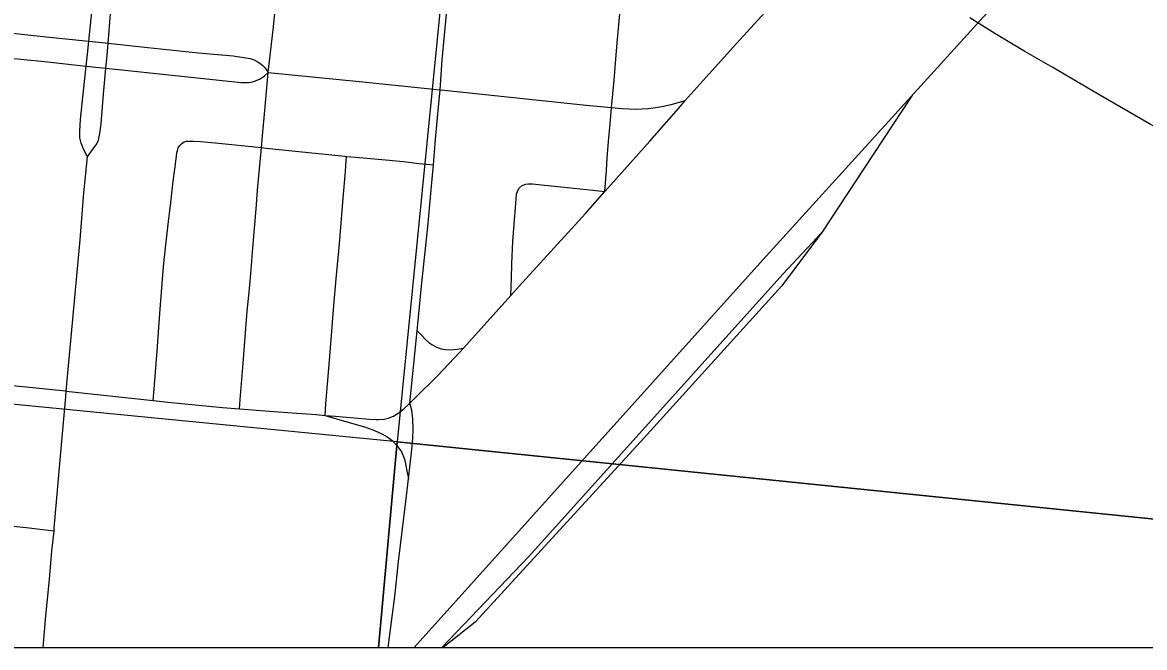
# Model space of a CAD drawing. Extents: x 0 to 1134, y 0 to 440.
# Drawn here: x 835.919 to 836.438, y 355.718 to 356.007 of the extents above; entities that cross this region are included whole.
import ezdxf

# ---------------------------------------------------------------- set-up
doc = ezdxf.new("R2010")
doc.units = 0
for name, color, linetype in [('GM_X_City_Street', 7, 'Continuous'), ('GM_X_County_Road', 7, 'Continuous'), ('GM_X_Major_River', 7, 'Continuous'), ('GM_X_Rail_Line', 7, 'Continuous'), ('GM_X_Section', 7, 'Continuous'), ('GM_X_State_Route', 7, 'Continuous'), ('GM_X_Unincorporated', 7, 'Continuous'), ('SH_Cut_Line', 7, 'Continuous')]:
    doc.layers.add(name, color=color, linetype=linetype)

msp = doc.modelspace()

# ---------------------------------------------------------------- linework, layer by layer
at = {"layer": 'GM_X_City_Street'}
for points in [[(836.03273, 355.98345), (836.03508, 356.00315), (836.03672, 356.01974), (836.03679, 356.02046), (836.03928, 356.04644), (836.04049, 356.0594), (836.04099, 356.06684), (836.04167, 356.07487), (836.04223, 356.08106), (836.04335, 356.0953), (836.04405, 356.10274), (836.04496, 356.11226)], [(836.19128, 355.96729), (836.19253, 355.97996), (836.19333, 355.98961), (836.19395, 355.99724), (836.19576, 356.01735)], [(836.01956, 355.82831), (836.01989, 355.83257), (836.02102, 355.84735), (836.02224, 355.86335), (836.02293, 355.87127), (836.02328, 355.87483), (836.0238, 355.88058), (836.02424, 355.88553), (836.02476, 355.89075), (836.02511, 355.89449), (836.02546, 355.89875), (836.02606, 355.90614), (836.02693, 355.91684), (836.02736, 355.92258), (836.02789, 355.92919), (836.02858, 355.93736), (836.02965, 355.94881), (836.0301, 355.9542), (836.03121, 355.96595), (836.03273, 355.98345)], [(836.18831, 355.92853), (836.18895, 355.93832), (836.18939, 355.94418), (836.19001, 355.95166), (836.19067, 355.95978), (836.19128, 355.96729)], [(835.97974, 355.83211), (835.98014, 355.83726), (835.98151, 355.85497), (835.98285, 355.87419), (835.9844, 355.89388), (835.98545, 355.90388), (835.98692, 355.91614), (835.98721, 355.91853), (835.98763, 355.92208), (835.98893, 355.93327), (835.98962, 355.93893), (835.99023, 355.94363), (835.99067, 355.94641), (835.99093, 355.94754), (835.99128, 355.94867), (835.99188, 355.94972), (835.99284, 355.95067), (835.99397, 355.95145), (835.99502, 355.9518)], [(835.99502, 355.9518), (835.99823, 355.9518), (836.00158, 355.95158), (836.00836, 355.95097), (836.02965, 355.94881), (836.03178, 355.94859), (836.04535, 355.94717), (836.06813, 355.94481), (836.0689, 355.94475), (836.07304, 355.94443), (836.08351, 355.94344), (836.09523, 355.94235), (836.10258, 355.94154), (836.10906, 355.94084)], [(836.05905, 355.82525), (836.05946, 355.83057), (836.06087, 355.84864), (836.06219, 355.86413), (836.06315, 355.8759), (836.06415, 355.88829), (836.06567, 355.90437), (836.06736, 355.92543), (836.06842, 355.93788), (836.06877, 355.94284), (836.0689, 355.94475)], [(836.14488, 355.88052), (836.14516, 355.88857), (836.14538, 355.89517), (836.14584, 355.90568), (836.14708, 355.923), (836.14753, 355.92731), (836.14808, 355.92907), (836.14874, 355.9301), (836.15009, 355.93129), (836.1518, 355.93197), (836.15302, 355.93213), (836.15489, 355.93215), (836.16047, 355.93152), (836.17096, 355.93043), (836.18266, 355.92915), (836.18831, 355.92853)], [(836.10162, 355.8643), (836.10383, 355.86196), (836.10542, 355.86028), (836.10691, 355.85888), (836.10843, 355.85788), (836.11047, 355.85676), (836.11263, 355.85602), (836.11486, 355.85561), (836.11721, 355.85553), (836.11999, 355.85579), (836.12302, 355.85626)], [(835.91516, 355.77408), (835.92242, 355.77328), (835.92612, 355.77284), (835.93387, 355.77191)]]:
    msp.add_lwpolyline(points, dxfattribs=at)
at = {"layer": 'GM_X_County_Road'}
for p, q in [((835.95843, 355.99133), (835.95887, 355.99699)), ((835.95786, 355.98549), (835.95843, 355.99133)), ((835.94879, 355.98644), (835.9532, 355.98599)), ((835.9532, 355.98599), (835.95786, 355.98549)), ((836.12302, 355.85626), (836.14488, 355.88052)), ((835.93956, 355.83646), (835.97974, 355.83211))]:
    msp.add_line(p, q, dxfattribs=at)
for points in [[(836.11215, 355.97549), (836.11315, 355.98933), (836.11524, 356.01219), (836.11928, 356.05539), (836.12108, 356.07516), (836.12238, 356.08663)], [(835.94935, 355.99202), (835.94998, 355.99793), (835.95146, 356.01272), (835.95221, 356.02128), (835.95286, 356.02737), (835.95325, 356.03061), (835.95353, 356.03207), (835.95397, 356.03363), (835.95442, 356.03493), (835.95521, 356.03719), (835.95677, 356.04067), (835.95883, 356.04503)], [(835.95887, 355.99699), (835.95998, 356.01053), (835.96118, 356.02841), (835.96128, 356.0319), (835.96115, 356.03462), (835.96076, 356.03696), (835.96037, 356.03916), (835.95883, 356.04503)], [(836.22543, 355.97052), (836.23779, 355.98443), (836.24909, 355.99682), (836.26544, 356.01471), (836.2722, 356.02196), (836.27575, 356.02547), (836.27888, 356.02839), (836.2828, 356.0319), (836.28679, 356.03533), (836.2891, 356.03703), (836.29165, 356.03894), (836.29332, 356.04009)], [(835.88034, 356.00015), (835.88116, 356.00128), (835.88187, 356.00204), (835.88289, 356.00292), (835.88373, 356.00352), (835.88466, 356.00402), (835.88596, 356.00445), (835.88815, 356.00453), (835.90325, 356.00289), (835.93019, 356.00003), (835.94998, 355.99793), (835.95454, 355.99744)], [(835.88034, 356.00015), (835.88077, 355.99824), (835.88154, 355.99662), (835.8822, 355.99552), (835.88296, 355.99474), (835.88368, 355.99427), (835.88464, 355.99379), (835.88647, 355.99313), (835.88854, 355.99283), (835.89095, 355.9926), (835.89716, 355.99201), (835.9107, 355.99048), (835.92941, 355.98851), (835.94879, 355.98644)], [(835.95454, 355.99744), (835.95887, 355.99699), (835.97716, 355.99505), (836.00054, 355.99265), (836.01657, 355.99122), (836.02154, 355.99046), (836.02448, 355.98993), (836.02634, 355.98931), (836.02776, 355.9886), (836.02936, 355.98753), (836.03042, 355.98664), (836.03122, 355.98576), (836.03273, 355.98345)], [(835.94932, 355.94464), (835.94767, 355.94783), (835.94638, 355.95081), (835.94587, 355.95341), (835.94574, 355.95638), (835.94612, 355.96183), (835.94755, 355.97504), (835.94879, 355.98644), (835.94935, 355.99202)], [(835.94932, 355.94464), (835.95156, 355.94758), (835.95363, 355.95055), (835.95441, 355.95224), (835.95506, 355.95534), (835.95558, 355.95988), (835.95675, 355.97348), (835.95786, 355.98549)], [(835.95786, 355.98549), (835.99274, 355.98185), (836.02032, 355.97893), (836.02181, 355.97883), (836.02376, 355.97892), (836.02554, 355.97919), (836.02687, 355.97963), (836.02909, 355.98061), (836.03113, 355.98203), (836.03273, 355.98345)], [(836.03273, 355.98345), (836.07644, 355.97922), (836.11215, 355.97549)], [(836.10906, 355.94084), (836.11007, 355.95254), (836.11159, 355.96924), (836.11215, 355.97549)], [(836.11215, 355.97549), (836.11413, 355.97528), (836.17959, 355.96839), (836.19128, 355.96729)], [(836.18831, 355.92853), (836.20903, 355.95181), (836.22335, 355.96818), (836.22543, 355.97052)], [(836.19128, 355.96729), (836.19623, 355.96682), (836.20238, 355.9666), (836.20537, 355.96669), (836.20848, 355.96691), (836.21166, 355.96729), (836.21455, 355.96783), (836.21886, 355.96877), (836.22272, 355.9698), (836.22543, 355.97052)], [(835.93956, 355.83646), (835.94591, 355.90619), (835.94772, 355.92791), (835.94932, 355.94464)], [(836.10162, 355.8643), (836.10178, 355.86587), (836.10264, 355.87539), (836.10359, 355.88491), (836.1049, 355.89795), (836.10645, 355.91232), (836.10806, 355.92927), (836.10906, 355.94084)], [(836.14488, 355.88052), (836.14877, 355.88483), (836.17927, 355.91837), (836.18831, 355.92853)], [(836.09818, 355.83087), (836.09988, 355.84741), (836.10162, 355.8643)], [(836.09818, 355.83087), (836.10042, 355.83298), (836.11104, 355.84349), (836.1213, 355.85435), (836.12302, 355.85626)], [(835.93387, 355.77191), (835.934, 355.77314), (835.93732, 355.81157), (835.93931, 355.83372), (835.93956, 355.83646)], [(835.97974, 355.83211), (835.98637, 355.83139), (836.01175, 355.82892), (836.01956, 355.82831)], [(836.08256, 355.82331), (836.08372, 355.82326), (836.08625, 355.82343), (836.08825, 355.82387), (836.0906, 355.82491), (836.09283, 355.82632), (836.09539, 355.82826), (836.09818, 355.83087)], [(836.09759, 355.79587), (836.09919, 355.80945), (836.09963, 355.81452), (836.09972, 355.81882), (836.09954, 355.82358), (836.09907, 355.82769), (836.09818, 355.83087)], [(836.01956, 355.82831), (836.03345, 355.82722), (836.04381, 355.82648), (836.05493, 355.82561), (836.05905, 355.82525)], [(836.05905, 355.82525), (836.06393, 355.82483), (836.06703, 355.82456), (836.07441, 355.82387), (836.07955, 355.82343), (836.08256, 355.82331)], [(836.05905, 355.82525), (836.06903, 355.8223), (836.0772, 355.81987), (836.08181, 355.8183), (836.08364, 355.81752), (836.08564, 355.81656), (836.08772, 355.81534), (836.0893, 355.81423), (836.09025, 355.81343), (836.09225, 355.81126), (836.09434, 355.80839), (836.0958, 355.805), (836.09636, 355.80202), (836.09683, 355.79968), (836.09759, 355.79587)], [(836.0882, 355.71807), (836.08993, 355.7312), (836.09125, 355.74169), (836.09303, 355.75773), (836.09636, 355.78542), (836.09759, 355.79587)], [(835.9288, 355.71807), (835.92992, 355.73103), (835.93179, 355.74958), (835.93293, 355.76258), (835.93387, 355.77191)]]:
    msp.add_lwpolyline(points, dxfattribs=at)
at = {"layer": 'GM_X_Major_River'}
for points in [[(837.02259, 355.71807), (837.11173, 355.71807), (837.21666, 356.7033), (836.191, 356.80611), (836.09234, 355.81302)], [(835.06909, 355.71807), (836.08367, 355.71807), (836.09234, 355.81302), (835.08863, 355.91109)], [(836.08367, 355.71807), (837.02259, 355.71807), (836.09234, 355.81302)]]:
    msp.add_lwpolyline(points, close=True, dxfattribs=at)
at = {"layer": 'GM_X_Rail_Line'}
for points in [[(836.10022, 355.71807), (836.26134, 355.8972), (836.37381, 356.02111), (836.4483, 356.10388), (836.56491, 356.23217), (836.7044, 356.38651), (837.08226, 356.80389), (837.24511, 356.9828), (837.79404, 357.58913), (837.872, 357.67552)], [(836.3303, 355.97318), (836.31211, 355.94558), (836.28849, 355.9097)], [(836.28849, 355.9097), (836.27046, 355.89035), (836.15319, 355.76006), (836.11303, 355.71807)], [(836.28849, 355.9097), (836.26986, 355.88482), (836.20647, 355.81484), (836.1284, 355.72975), (836.11362, 355.71807)]]:
    msp.add_lwpolyline(points, dxfattribs=at)
at = {"layer": 'GM_X_Section'}
msp.add_lwpolyline([(836.191, 356.80611), (836.09234, 355.81302), (835.08863, 355.91109), (835.18938, 356.91551)], close=True, dxfattribs=at)
at = {"layer": 'GM_X_State_Route'}
for points in [[(836.4004, 355.98268), (836.39517, 355.98574), (836.3823, 355.99325), (836.36838, 356.00148), (836.36098, 356.00607), (836.3568, 356.00868)], [(836.51527, 355.91685), (836.49865, 355.92629), (836.47157, 355.94155), (836.44898, 355.95458), (836.4398, 355.95987), (836.41608, 355.97351), (836.4004, 355.98268)], [(835.93956, 355.83646), (835.93457, 355.83691), (835.92567, 355.83773), (835.90241, 355.84003)], [(835.93387, 355.77191), (835.934, 355.77314), (835.93732, 355.81157), (835.93931, 355.83372), (835.93956, 355.83646)], [(835.9288, 355.71807), (835.92992, 355.73103), (835.93179, 355.74958), (835.93293, 355.76258), (835.93387, 355.77191)]]:
    msp.add_lwpolyline(points, dxfattribs=at)
at = {"layer": 'GM_X_Unincorporated'}
msp.add_lwpolyline([(832.76382, 355.71807), (840.14231, 355.71807)], dxfattribs=at)
at = {"layer": 'SH_Cut_Line'}
msp.add_lwpolyline([(832.76382, 355.71807), (846.24531, 355.71807)], dxfattribs=at)

doc.saveas('drawing.dxf')
